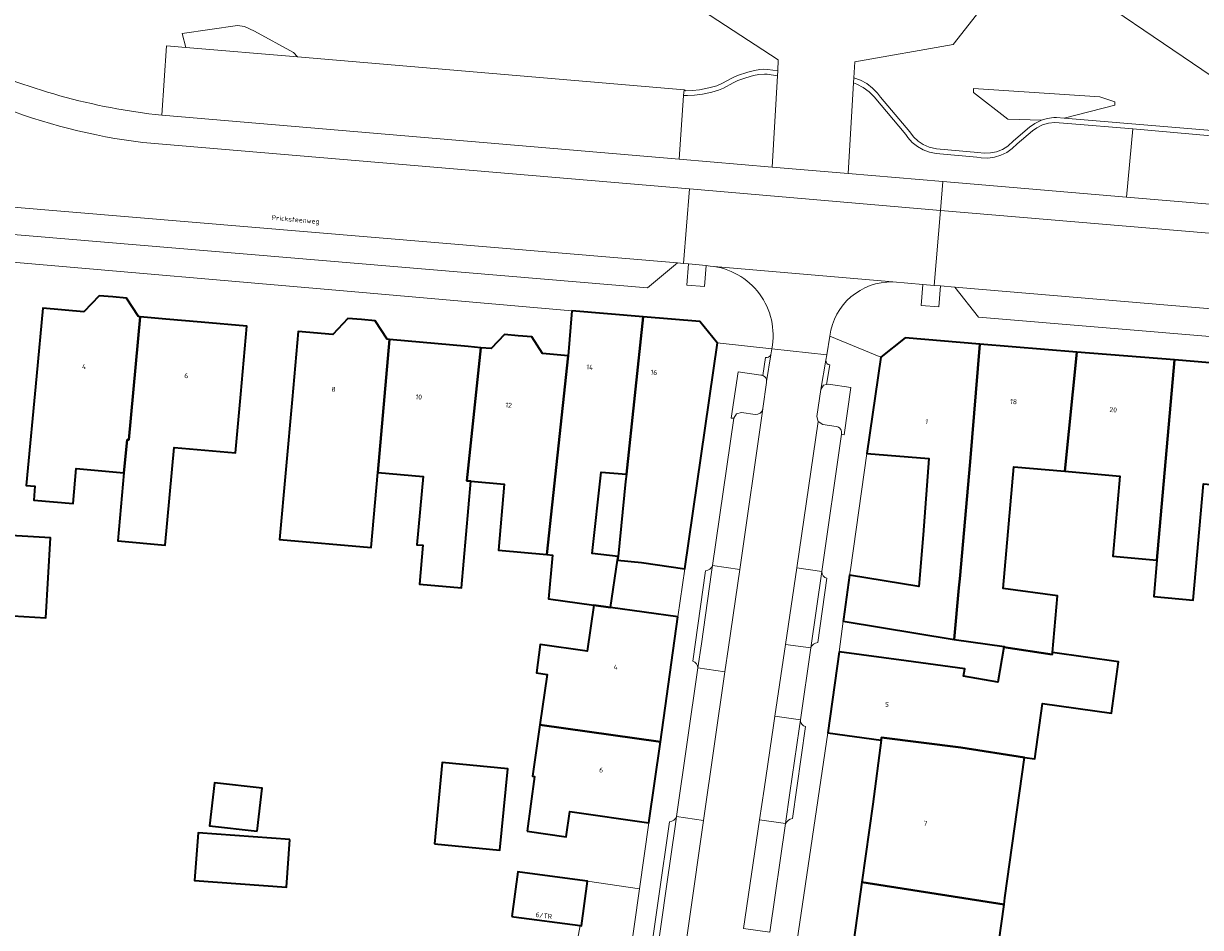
# Model space of a CAD drawing. Header units: metres. Extents: x 197700 to 204338, y 317132 to 325229.
# Tile 637 of 656: x 202976 to 203062, y 318646 to 318712. Entities that reach past the tile are written whole.
import ezdxf
from ezdxf.enums import TextEntityAlignment as Align

# ---------------------------------------------------------------- set-up
doc = ezdxf.new("R2010")
doc.units = ezdxf.units.M
for name, color, linetype, lineweight in [('B-WE-GR-BEPLANTING_CULTUUR_BODEMBEDEKKER-GV', 90, 'Continuous', 18), ('B-WE-GR-BEPLANTING_CULTUUR_HEESTERS-GV', 90, 'Continuous', 18), ('B-WE-GR-BEPLANTING_CULTUUR_ROOS-GV', 90, 'Continuous', 18), ('B-WE-GR-BEPLANTING_CULTUUR_VASTE PLANTENVAK-GV', 90, 'Continuous', 18), ('B-WE-IE-TERREINAFSCHEIDING_KUNSTMATIG_MUUR-G', 90, 'IE-TERREINAFSCHEIDING-KUNSTMATIG-DICHT', 18), ('B-WE-OG-BEBOUWING-GV', 7, 'Continuous', 35), ('B-WE-OG-BEBOUWING-T18', 10, 'Continuous', 18), ('B-WE-OG-TERREIN_CULTUURSCHEIDING-GV', 7, 'Continuous', 18), ('B-WE-OG-TERREIN_ERF-GV', 7, 'Continuous', 18), ('B-WE-OG-TOPOGRAFIE-T18', 10, 'Continuous', 18), ('B-WE-VH-VERHARDING_ASFALT-GV', 252, 'Continuous', 18), ('B-WE-VH-VERHARDING_BETONSTRAATSTEEN-GV', 252, 'Continuous', 18), ('B-WE-VH-VERHARDING_OPEN-GV', 252, 'Continuous', 18), ('B-WE-VH-VERHARDING_STRAATBAKSTEEN-GV', 252, 'Continuous', 18), ('B-WE-VH-VERHARDING_TEGEL-GV', 252, 'Continuous', 18)]:
    doc.layers.add(name, color=color, linetype=linetype, lineweight=lineweight)
doc.styles.add('NLCS-ISO-M200-T18', font='NLCS-ISO.ttf', dxfattribs={"height": 0.36})
doc.linetypes.add('IE-TERREINAFSCHEIDING-KUNSTMATIG-DICHT', pattern='A,8,-1,[82,NLCS.SHX,S=0.75,R=90,X=0,Y=0],-1', length=10)

msp = doc.modelspace()

# ---------------------------------------------------------------- linework, layer by layer
at = {"layer": 'B-WE-GR-BEPLANTING_CULTUUR_BODEMBEDEKKER-GV'}
for points in [[(203026.005, 318694.772), (203024.706, 318694.894), (203024.58, 318693.341), (203025.881, 318693.236)], [(203042.682, 318693.322), (203041.846, 318693.392), (203041.722, 318691.853), (203043.022, 318691.748), (203043.147, 318693.282)]]:
    msp.add_lwpolyline(points, close=True, dxfattribs=at)
for points in [[(203029.998, 318686.755), (203028.343, 318687.003), (203027.828, 318683.608), (203028.011, 318683.61), (203028.224, 318683.921), (203028.588, 318684.021), (203029.592, 318683.879)], [(203030.138, 318684.275), (203030.145, 318684.321), (203030.412, 318686.223), (203030.421, 318686.28)], [(203035.897, 318682.432), (203036.1, 318682.393), (203036.583, 318685.842), (203034.958, 318686.103), (203034.804, 318686.064), (203034.595, 318686.012), (203034.387, 318685.704), (203034.096, 318683.715), (203034.201, 318683.347)], [(203034.201, 318683.347), (203034.525, 318683.146), (203035.506, 318682.999)]]:
    msp.add_lwpolyline(points, dxfattribs=at)
for points in [[(203030.137, 318686.729, 0.079617), (203029.998, 318686.755)], [(203030.421, 318686.28, 0.340566), (203030.137, 318686.729)], [(203029.592, 318683.879, 0.396123), (203030.138, 318684.275)], [(203035.506, 318682.999, -0.465938), (203035.897, 318682.432)]]:
    msp.add_lwpolyline(points, format="xyb", dxfattribs=at)
at = {"layer": 'B-WE-GR-BEPLANTING_CULTUUR_HEESTERS-GV'}
msp.add_lwpolyline([(203024.345, 318707.226), (203024.638, 318707.221), (203025.137, 318707.248), (203025.731, 318707.329), (203026.416, 318707.473), (203026.897, 318707.609), (203027.262, 318707.772), (203027.962, 318708.157), (203028.322, 318708.332), (203028.89, 318708.525), (203029.467, 318708.69), (203029.859, 318708.767), (203030.258, 318708.794), (203030.458, 318708.781), (203031.212, 318708.676), (203031.232, 318709.026), (203030.521, 318709.127), (203030.223, 318709.149), (203029.923, 318709.134), (203029.529, 318709.069), (203029.046, 318708.942), (203028.285, 318708.697), (203027.922, 318708.529), (203027.133, 318708.097), (203026.766, 318707.938), (203026.188, 318707.783), (203025.502, 318707.65), (203025.006, 318707.591), (203024.507, 318707.572), (203024.374, 318707.637)], close=True, dxfattribs=at)
msp.add_lwpolyline([(203076.429, 318703.533), (203052.209, 318705.563), (203051.637, 318705.611), (203051.445, 318705.608), (203050.96, 318705.545), (203050.537, 318705.419), (203050.491, 318705.405), (203050.051, 318705.19), (203049.652, 318704.906), (203048.489, 318703.919), (203048.074, 318703.532), (203047.684, 318703.288), (203047.257, 318703.116), (203046.807, 318703.02), (203046.348, 318703.004), (203045.892, 318703.066), (203042.865, 318703.325), (203042.313, 318703.447), (203041.891, 318703.63), (203041.508, 318703.884), (203041.173, 318704.2), (203040.899, 318704.569), (203038.756, 318707.114), (203038.542, 318707.398), (203038.174, 318707.778), (203037.753, 318708.098), (203037.289, 318708.351), (203036.801, 318708.529), (203036.779, 318708.155), (203037.024, 318708.059), (203037.494, 318707.815), (203037.922, 318707.503), (203038.298, 318707.13), (203040.601, 318704.385), (203040.756, 318704.158), (203041.081, 318703.792), (203041.461, 318703.484), (203041.886, 318703.241), (203042.345, 318703.071), (203042.826, 318702.978), (203045.815, 318702.726), (203046.119, 318702.673), (203046.608, 318702.653), (203047.093, 318702.713), (203047.563, 318702.852), (203048.004, 318703.065), (203048.404, 318703.347), (203048.753, 318703.69), (203049.879, 318704.639), (203050.198, 318704.869), (203050.609, 318705.075), (203051.05, 318705.207), (203051.507, 318705.26), (203052.464, 318705.178), (203057.218, 318704.798), (203067.335, 318703.897)], dxfattribs=at)
at = {"layer": 'B-WE-GR-BEPLANTING_CULTUUR_ROOS-GV'}
for points in [[(202987.902, 318710.754), (202996.075, 318710.056), (202995.78, 318710.375), (202992.937, 318711.932), (202992.191, 318712.281), (202991.683, 318712.361), (202987.633, 318711.773)], [(203050.537, 318705.419), (203050.96, 318705.545), (203051.445, 318705.608), (203051.637, 318705.611), (203052.209, 318705.563), (203055.899, 318706.511), (203055.915, 318706.765), (203054.803, 318707.13), (203045.575, 318707.75), (203045.575, 318707.448), (203048.084, 318705.494)]]:
    msp.add_lwpolyline(points, close=True, dxfattribs=at)
at = {"layer": 'B-WE-GR-BEPLANTING_CULTUUR_VASTE PLANTENVAK-GV'}
for points in [[(202986.141, 318705.781), (202986.502, 318710.874), (202987.902, 318710.754), (202987.633, 318711.773), (202991.683, 318712.361), (202992.191, 318712.281), (202992.937, 318711.932), (202995.78, 318710.375), (202996.075, 318710.056), (203024.374, 318707.637), (203024.507, 318707.572), (203025.006, 318707.591), (203025.502, 318707.65), (203026.188, 318707.783), (203026.766, 318707.938), (203027.133, 318708.097), (203027.922, 318708.529), (203028.285, 318708.697), (203029.046, 318708.942), (203029.529, 318709.069), (203029.923, 318709.134), (203030.223, 318709.149), (203030.521, 318709.127), (203031.232, 318709.026), (203031.278, 318709.833), (203019.141, 318717.773)], [(203065.151, 318707.17), (203049.474, 318717.842), (203044.087, 318710.958), (203036.871, 318709.688), (203036.801, 318708.529), (203037.289, 318708.351), (203037.753, 318708.098), (203038.174, 318707.778), (203038.542, 318707.398), (203038.756, 318707.114), (203040.899, 318704.569), (203041.173, 318704.2), (203041.508, 318703.884), (203041.891, 318703.63), (203042.313, 318703.447), (203042.865, 318703.325), (203045.892, 318703.066), (203046.348, 318703.004), (203046.807, 318703.02), (203047.257, 318703.116), (203047.684, 318703.288), (203048.074, 318703.532), (203048.489, 318703.919), (203049.652, 318704.906), (203050.051, 318705.19), (203050.491, 318705.405), (203050.537, 318705.419), (203048.084, 318705.494), (203045.575, 318707.448), (203045.575, 318707.75), (203054.803, 318707.13), (203055.915, 318706.765), (203055.899, 318706.511), (203052.209, 318705.563), (203076.429, 318703.533)]]:
    msp.add_lwpolyline(points, dxfattribs=at)
msp.add_lwpolyline([(202971.584, 318709.844, 0.082443), (202986.141, 318705.781)], format="xyb", dxfattribs=at)
at = {"layer": 'B-WE-IE-TERREINAFSCHEIDING_KUNSTMATIG_MUUR-G'}
for points in [[(203017.314, 318649.704), (203021.121, 318649.145)], [(203015.82, 318641.341), (203016.777, 318646.452)]]:
    msp.add_lwpolyline(points, dxfattribs=at)
at = {"layer": 'B-WE-OG-BEBOUWING-GV'}
for points in [[(202980.453, 318691.394), (202977.431, 318691.664), (202976.987, 318686.684), (202976.221, 318678.673), (202976.861, 318678.616), (202976.77, 318677.602), (202979.649, 318677.344), (202979.879, 318679.914), (202983.376, 318679.6), (202983.605, 318682.014), (202983.725, 318682.005), (202984.567, 318691.027), (202984.437, 318691.039), (202983.554, 318692.392), (202982.558, 318692.481), (202981.562, 318692.57)], [(203016.167, 318691.465), (203015.895, 318688.176), (203014.325, 318673.616), (203014.743, 318673.579), (203014.459, 318670.382), (203017.769, 318669.914), (203018.983, 318669.743), (203019.511, 318673.204), (203019.551, 318673.469), (203017.653, 318673.702), (203018.304, 318679.637), (203020.154, 318679.5), (203021.379, 318691.035)], [(202984.567, 318691.027), (202983.725, 318682.005), (202983.605, 318682.014), (202983.376, 318679.6), (202982.929, 318674.611), (202986.402, 318674.299), (202987.044, 318681.455), (202991.549, 318681.063), (202991.933, 318685.358), (202992.377, 318690.33), (202989.041, 318690.628), (202986.451, 318690.859)], [(203002.827, 318689.362), (203002.643, 318689.378), (203001.76, 318690.733), (203000.764, 318690.822), (202999.767, 318690.911), (202998.659, 318689.735), (202996.136, 318689.961), (202995.69, 318684.981), (202994.771, 318674.721), (203001.469, 318674.128), (203001.955, 318679.617)], [(203026.808, 318689.119), (203025.538, 318690.692), (203021.379, 318691.035), (203020.154, 318679.5), (203020.088, 318678.957), (203019.551, 318673.469), (203019.511, 318673.204), (203021.259, 318673.025), (203024.436, 318672.567), (203026.816, 318689.109)], [(203009.511, 318688.761), (203008.566, 318688.848), (203002.827, 318689.362), (203001.955, 318679.617), (203005.269, 318679.324), (203004.827, 318674.334), (203005.259, 318674.296), (203005.006, 318671.44), (203008.081, 318671.168), (203008.774, 318678.993), (203008.476, 318679.025)], [(203015.895, 318688.176), (203014.014, 318688.348), (203013.231, 318689.548), (203012.235, 318689.637), (203011.239, 318689.726), (203010.265, 318688.692), (203009.511, 318688.761), (203008.476, 318679.025), (203008.774, 318678.993), (203011.215, 318678.777), (203010.786, 318673.929), (203014.325, 318673.616)], [(203038.782, 318688.075), (203037.762, 318681.015), (203042.307, 318680.644), (203041.872, 318675.05), (203041.563, 318671.27), (203036.497, 318672.102), (203036.054, 318668.875), (203036.035, 318668.732), (203044.141, 318667.402), (203044.49, 318671.19), (203044.558, 318671.844), (203045.314, 318680.402), (203046.022, 318689.027), (203040.564, 318689.473)], [(203044.141, 318667.402), (203047.802, 318666.879), (203047.796, 318666.845), (203051.33, 318666.307), (203051.342, 318666.442), (203051.711, 318670.582), (203047.727, 318671.135), (203048.521, 318680.042), (203052.247, 318679.71), (203053.124, 318688.447), (203046.022, 318689.027), (203045.314, 318680.402), (203044.558, 318671.844), (203044.49, 318671.19)], [(203052.247, 318679.71), (203056.276, 318679.351), (203055.754, 318673.492), (203058.991, 318673.203), (203060.275, 318687.863), (203053.124, 318688.447)], [(203066.886, 318687.323), (203060.275, 318687.863), (203058.991, 318673.203), (203058.757, 318670.534), (203061.645, 318670.276), (203062.405, 318678.799), (203066.158, 318678.464)], [(202972.595, 318675.159), (202972.814, 318669.278), (202977.662, 318668.987), (202978.013, 318674.834)], [(203023.934, 318669.044), (203018.983, 318669.743), (203017.769, 318669.914), (203017.294, 318666.552), (203013.852, 318667.038), (203013.568, 318664.946), (203014.353, 318664.839), (203013.827, 318661.135), (203022.643, 318659.904)], [(203035.729, 318666.503), (203034.914, 318660.56), (203038.803, 318660.027), (203038.828, 318660.224), (203044.635, 318659.491), (203049.295, 318658.766), (203050.059, 318658.647), (203050.623, 318662.71), (203055.659, 318662.011), (203056.181, 318665.771), (203051.342, 318666.442), (203051.33, 318666.307), (203047.796, 318666.845), (203047.354, 318664.267), (203044.832, 318664.7), (203044.925, 318665.243), (203040.634, 318665.831)], [(203012.898, 318653.368), (203015.748, 318652.954), (203016.018, 318654.812), (203021.806, 318653.973), (203022.643, 318659.904), (203013.827, 318661.135), (203013.294, 318657.377), (203013.439, 318657.356)], [(203037.403, 318649.616), (203047.798, 318647.979), (203047.866, 318648.472), (203049.295, 318658.766), (203044.635, 318659.491), (203038.828, 318660.224), (203038.803, 318660.027), (203038.204, 318655.34)], [(203006.1, 318652.435), (203010.902, 318651.979), (203011.468, 318657.935), (203006.666, 318658.391)], [(202993.129, 318653.353), (202993.493, 318656.504), (202990.008, 318656.907), (202989.644, 318653.756)], [(202995.529, 318652.752), (202988.801, 318653.245), (202988.544, 318649.745), (202995.273, 318649.252)], [(203011.766, 318647.115), (203011.926, 318647.094), (203016.777, 318646.452), (203016.882, 318646.438), (203017.314, 318649.704), (203012.357, 318650.36), (203012.198, 318650.381)], [(203043.734, 318642.653), (203043.298, 318639.73), (203044.86, 318639.497), (203047.984, 318639.133), (203051.734, 318638.739), (203053.973, 318641.186), (203059.594, 318640.406), (203059.872, 318643.529), (203052.699, 318644.524), (203052.46, 318641.849), (203047.052, 318642.599), (203047.798, 318647.979), (203037.403, 318649.616), (203036.568, 318643.656), (203041.519, 318642.963)]]:
    msp.add_lwpolyline(points, close=True, dxfattribs=at)
at = {"layer": 'B-WE-OG-TERREIN_CULTUURSCHEIDING-GV'}
msp.add_lwpolyline([(203092.899, 318723.577), (203094.499, 318714.815), (203094.007, 318714.727), (203076.045, 318711.517), (203075.553, 318711.429), (203073.912, 318720.186), (203063.426, 318718.308), (203054.349, 318724.732), (203054.423, 318724.24), (203051.564, 318720.498), (203049.474, 318717.842), (203065.151, 318707.17), (203104.628, 318714.066), (203106.994, 318717.483), (203108.67, 318716.307)], dxfattribs=at)
for points in [[(203031.212, 318708.676), (203030.458, 318708.781), (203030.258, 318708.794), (203029.859, 318708.767), (203029.467, 318708.69), (203028.89, 318708.525), (203028.322, 318708.332), (203027.962, 318708.157), (203027.262, 318707.772), (203026.897, 318707.609), (203026.416, 318707.473), (203025.731, 318707.329), (203025.137, 318707.248), (203024.638, 318707.221), (203024.345, 318707.226), (203024.013, 318702.566), (203030.832, 318701.989)], [(203057.218, 318704.798), (203052.464, 318705.178), (203051.507, 318705.26), (203051.05, 318705.207), (203050.609, 318705.075), (203050.198, 318704.869), (203049.879, 318704.639), (203048.753, 318703.69), (203048.404, 318703.347), (203048.004, 318703.065), (203047.563, 318702.852), (203047.093, 318702.713), (203046.608, 318702.653), (203046.119, 318702.673), (203045.815, 318702.726), (203042.826, 318702.978), (203042.345, 318703.071), (203041.886, 318703.241), (203041.461, 318703.484), (203041.081, 318703.792), (203040.756, 318704.158), (203040.601, 318704.385), (203038.298, 318707.13), (203037.922, 318707.503), (203037.494, 318707.815), (203037.024, 318708.059), (203036.779, 318708.155), (203036.381, 318701.52), (203043.321, 318700.933), (203056.776, 318699.795)]]:
    msp.add_lwpolyline(points, close=True, dxfattribs=at)
at = {"layer": 'B-WE-OG-TERREIN_ERF-GV'}
for points in [[(203016.597, 318617.257), (203021.121, 318649.145), (203021.806, 318653.973), (203016.018, 318654.812), (203015.748, 318652.954), (203012.898, 318653.368), (203013.439, 318657.356), (203013.294, 318657.377), (203013.827, 318661.135), (203014.353, 318664.839), (203013.568, 318664.946), (203013.852, 318667.038), (203017.294, 318666.552), (203017.769, 318669.914), (203014.459, 318670.382), (203014.743, 318673.579), (203014.325, 318673.616), (203010.786, 318673.929), (203011.215, 318678.777), (203008.774, 318678.993), (203008.081, 318671.168), (203005.006, 318671.44), (203005.259, 318674.296), (203004.827, 318674.334), (203005.269, 318679.324), (203001.955, 318679.617), (203001.469, 318674.128), (202994.771, 318674.721), (202995.69, 318684.981), (202996.136, 318689.961), (202998.659, 318689.735), (202999.767, 318690.911), (203000.764, 318690.822), (203001.76, 318690.733), (203002.643, 318689.378), (203002.827, 318689.362), (203008.566, 318688.848), (203009.511, 318688.761), (203010.265, 318688.692), (203011.239, 318689.726), (203012.235, 318689.637), (203013.231, 318689.548), (203014.014, 318688.348), (203015.895, 318688.176), (203016.167, 318691.465), (203000, 318692.873), (202974.659, 318695.082)], [(203062.405, 318678.799), (203061.645, 318670.276), (203058.757, 318670.534), (203058.991, 318673.203), (203055.754, 318673.492), (203056.276, 318679.351), (203052.247, 318679.71), (203048.521, 318680.042), (203047.727, 318671.135), (203051.711, 318670.582), (203051.342, 318666.442), (203056.181, 318665.771), (203055.659, 318662.011), (203050.623, 318662.71), (203050.059, 318658.647), (203049.295, 318658.766), (203047.866, 318648.472), (203047.798, 318647.979), (203047.052, 318642.599)], [(202972.595, 318675.159), (202978.013, 318674.834), (202977.662, 318668.987), (202972.814, 318669.278)]]:
    msp.add_lwpolyline(points, dxfattribs=at)
for points in [[(202976.987, 318686.684), (202977.431, 318691.664), (202980.453, 318691.394), (202981.562, 318692.57), (202982.558, 318692.481), (202983.554, 318692.392), (202984.437, 318691.039), (202984.567, 318691.027), (202986.451, 318690.859), (202989.041, 318690.628), (202992.377, 318690.33), (202991.933, 318685.358), (202991.549, 318681.063), (202987.044, 318681.455), (202986.402, 318674.299), (202982.929, 318674.611), (202983.376, 318679.6), (202979.879, 318679.914), (202979.649, 318677.344), (202976.77, 318677.602), (202976.861, 318678.616), (202976.221, 318678.673)], [(203037.762, 318681.015), (203036.969, 318675.451), (203036.571, 318672.494), (203036.497, 318672.102), (203041.563, 318671.27), (203041.872, 318675.05), (203042.307, 318680.644)], [(203017.653, 318673.702), (203019.551, 318673.469), (203020.088, 318678.957), (203020.154, 318679.5), (203018.304, 318679.637)], [(203019.511, 318673.204), (203018.983, 318669.743), (203023.934, 318669.044), (203024.436, 318672.567), (203021.259, 318673.025)], [(203029.013, 318614.879), (203032.452, 318614.41), (203033.35, 318620.808), (203034.155, 318626.545), (203034.934, 318632.098), (203035.731, 318637.779), (203036.139, 318640.722), (203043.298, 318639.73), (203043.734, 318642.653), (203041.519, 318642.963), (203036.568, 318643.656), (203037.403, 318649.616), (203038.204, 318655.34), (203038.803, 318660.027), (203034.914, 318660.56), (203028.322, 318615.997)], [(203006.1, 318652.435), (203006.666, 318658.391), (203011.468, 318657.935), (203010.902, 318651.979)], [(202993.493, 318656.504), (202993.129, 318653.353), (202989.644, 318653.756), (202990.008, 318656.907)], [(202995.273, 318649.252), (202988.544, 318649.745), (202988.801, 318653.245), (202995.529, 318652.752)], [(203017.314, 318649.704), (203016.882, 318646.438), (203016.777, 318646.452), (203011.926, 318647.094), (203011.766, 318647.115), (203012.198, 318650.381), (203012.357, 318650.36)]]:
    msp.add_lwpolyline(points, close=True, dxfattribs=at)
at = {"layer": 'B-WE-VH-VERHARDING_ASFALT-GV'}
msp.add_lwpolyline([(202984.771, 318703.8, -0.065966), (202974.084, 318706.516)], format="xyb", dxfattribs=at)
msp.add_lwpolyline([(202951.914, 318700.993), (202952.923, 318700.911), (202959.827, 318700.352), (202961.128, 318700.247), (202961.559, 318700.212), (203023.906, 318694.966), (203024.346, 318694.928), (203024.781, 318700.385), (202984.771, 318703.8)], dxfattribs=at)
msp.add_lwpolyline([(203177.772, 318681.94), (203178.199, 318687.412), (203043.146, 318698.804), (203042.682, 318693.322), (203043.147, 318693.282), (203044.187, 318693.194), (203138.92, 318685.187), (203140.888, 318685.045), (203143.018, 318684.87), (203145.257, 318684.662), (203176.547, 318682.036)], close=True, dxfattribs=at)
at = {"layer": 'B-WE-VH-VERHARDING_BETONSTRAATSTEEN-GV'}
for points in [[(203023.906, 318694.966), (202961.559, 318700.212), (202963.364, 318698.06), (203021.709, 318693.141)], [(203024.781, 318700.385), (203024.346, 318694.928), (203024.706, 318694.894), (203026.005, 318694.772), (203026.299, 318694.744), (203039.665, 318693.575), (203041.846, 318693.392), (203042.682, 318693.322), (203043.146, 318698.804)], [(203044.187, 318693.194), (203045.932, 318691.005), (203136.737, 318683.413), (203138.92, 318685.187)], [(203026.395, 318672.328), (203025.645, 318667.086), (203025.391, 318665.312), (203027.373, 318665.028), (203027.634, 318666.843), (203028.451, 318672.528), (203026.464, 318672.812)], [(203031.8, 318667.041), (203033.652, 318666.788), (203034.455, 318672.382), (203032.623, 318672.633)], [(203032.129, 318656.173), (203032.8, 318660.85), (203032.897, 318661.523), (203031.027, 318661.791), (203030.926, 318661.107), (203030.238, 318656.432), (203029.907, 318654.187), (203031.805, 318653.915)], [(203023.727, 318653.694), (203023.124, 318649.48), (203021.791, 318640.188), (203021.288, 318636.682), (203023.261, 318636.4), (203023.765, 318639.906), (203025.809, 318654.14), (203023.832, 318654.426)]]:
    msp.add_lwpolyline(points, close=True, dxfattribs=at)
for points in [[(203030.342, 318688.037), (203030.137, 318686.729)], [(203030.421, 318686.28), (203030.73, 318688.251)], [(203034.754, 318687.839), (203034.387, 318685.704), (203034.595, 318686.012), (203034.804, 318686.064), (203035.052, 318687.505)], [(203025.955, 318672.431), (203025.009, 318665.821)], [(203025.645, 318667.086), (203026.395, 318672.328), (203026.464, 318672.812)], [(203034.455, 318672.382), (203033.652, 318666.788)], [(203034.162, 318667.173), (203034.837, 318671.875)], [(203025.391, 318665.312), (203025.645, 318667.086)], [(203032.314, 318654.297), (203033.278, 318661.014)], [(203032.897, 318661.523), (203032.8, 318660.85)], [(203032.8, 318660.85), (203032.129, 318656.173), (203031.805, 318653.915)], [(203023.323, 318654.045), (203020.906, 318637.191)], [(203021.791, 318640.188), (203023.124, 318649.48), (203023.727, 318653.694), (203023.832, 318654.426)]]:
    msp.add_lwpolyline(points, dxfattribs=at)
for points in [[(203030.73, 318688.251, -0.32491), (203030.342, 318688.037)], [(203035.052, 318687.505, -0.376622), (203034.754, 318687.839)], [(203030.137, 318686.729, -0.340566), (203030.421, 318686.28)], [(203026.464, 318672.812, -0.290349), (203025.955, 318672.431)], [(203034.837, 318671.875, -0.349411), (203034.455, 318672.382)], [(203033.652, 318666.788, -0.291704), (203034.162, 318667.173)], [(203025.009, 318665.821, -0.303898), (203025.391, 318665.312)], [(203033.278, 318661.014, -0.389768), (203032.897, 318661.523)], [(203023.832, 318654.426, -0.285309), (203023.323, 318654.045)], [(203031.805, 318653.915, -0.246723), (203032.314, 318654.297)]]:
    msp.add_lwpolyline(points, format="xyb", dxfattribs=at)
at = {"layer": 'B-WE-VH-VERHARDING_OPEN-GV'}
for points in [[(203019.141, 318717.773), (203031.278, 318709.833), (203031.232, 318709.026), (203031.212, 318708.676), (203030.832, 318701.989), (203036.381, 318701.52), (203036.779, 318708.155), (203036.801, 318708.529), (203036.871, 318709.688), (203044.087, 318710.958), (203049.474, 318717.842)], [(203039.665, 318693.575), (203026.299, 318694.744)], [(203030.799, 318688.69), (203034.822, 318688.235), (203035.059, 318689.614)]]:
    msp.add_lwpolyline(points, dxfattribs=at)
for points in [[(203026.299, 318694.744, -0.442732), (203030.799, 318688.69)], [(203035.059, 318689.614, -0.387462), (203039.665, 318693.575)]]:
    msp.add_lwpolyline(points, format="xyb", dxfattribs=at)
msp.add_lwpolyline([(203047.802, 318666.879), (203044.141, 318667.402), (203036.035, 318668.732), (203035.729, 318666.503), (203040.634, 318665.831), (203044.925, 318665.243), (203044.832, 318664.7), (203047.354, 318664.267), (203047.796, 318666.845)], close=True, dxfattribs=at)
at = {"layer": 'B-WE-VH-VERHARDING_STRAATBAKSTEEN-GV'}
for points in [[(203026.388, 318615.653), (203028.275, 318612.129), (203029.013, 318614.879), (203028.322, 318615.997), (203034.914, 318660.56), (203035.729, 318666.503), (203036.035, 318668.732), (203036.054, 318668.875), (203036.497, 318672.102), (203036.571, 318672.494), (203036.969, 318675.451), (203037.762, 318681.015), (203038.782, 318688.075), (203035.059, 318689.614), (203034.822, 318688.235), (203034.754, 318687.839)], [(203030.73, 318688.251), (203030.799, 318688.69), (203026.808, 318689.119), (203026.816, 318689.109), (203024.436, 318672.567), (203023.934, 318669.044), (203022.643, 318659.904), (203021.806, 318653.973), (203021.121, 318649.145), (203016.597, 318617.257), (203014.375, 318615.055), (203014.152, 318612.029), (203018.071, 318615.895), (203020.266, 318615.568), (203020.566, 318617.648)], [(203028.737, 318646.238), (203029.907, 318654.187), (203030.238, 318656.432), (203030.926, 318661.107), (203031.027, 318661.791), (203031.8, 318667.041), (203032.623, 318672.633), (203034.201, 318683.347), (203034.096, 318683.715), (203034.387, 318685.704), (203034.754, 318687.839), (203034.822, 318688.235), (203030.799, 318688.69), (203030.73, 318688.251), (203030.421, 318686.28), (203030.412, 318686.223), (203030.145, 318684.321), (203030.138, 318684.275), (203028.451, 318672.528), (203027.634, 318666.843), (203027.373, 318665.028), (203025.809, 318654.14), (203023.765, 318639.906)], [(203030.137, 318686.729), (203030.342, 318688.037)], [(203028.011, 318683.61), (203027.828, 318683.608), (203028.343, 318687.003), (203029.998, 318686.755)], [(203035.052, 318687.505), (203034.804, 318686.064), (203034.958, 318686.103), (203036.583, 318685.842), (203036.1, 318682.393), (203035.897, 318682.432)], [(203029.592, 318683.879), (203028.588, 318684.021), (203028.224, 318683.921), (203028.011, 318683.61), (203026.464, 318672.812), (203028.451, 318672.528), (203030.138, 318684.275)], [(203026.464, 318672.812), (203028.011, 318683.61)], [(203035.506, 318682.999), (203034.525, 318683.146), (203034.201, 318683.347), (203032.623, 318672.633), (203034.455, 318672.382)], [(203034.455, 318672.382), (203035.897, 318682.432)], [(203035.897, 318682.432), (203034.455, 318672.382)], [(203025.009, 318665.821), (203025.955, 318672.431)], [(203034.837, 318671.875), (203034.162, 318667.173)], [(203033.652, 318666.788), (203032.897, 318661.523)], [(203023.832, 318654.426), (203025.391, 318665.312)], [(203033.278, 318661.014), (203032.314, 318654.297)], [(203020.906, 318637.191), (203023.323, 318654.045)], [(203031.805, 318653.915), (203030.664, 318645.969)]]:
    msp.add_lwpolyline(points, dxfattribs=at)
for points in [[(203030.342, 318688.037, 0.32491), (203030.73, 318688.251)], [(203034.754, 318687.839, 0.376622), (203035.052, 318687.505)], [(203029.998, 318686.755, -0.079617), (203030.137, 318686.729)], [(203030.138, 318684.275, -0.396123), (203029.592, 318683.879)], [(203035.897, 318682.432, 0.465938), (203035.506, 318682.999)], [(203025.955, 318672.431, 0.290349), (203026.464, 318672.812)], [(203034.455, 318672.382, 0.349411), (203034.837, 318671.875)], [(203034.162, 318667.173, 0.291704), (203033.652, 318666.788)], [(203025.391, 318665.312, 0.303898), (203025.009, 318665.821)], [(203032.897, 318661.523, 0.389768), (203033.278, 318661.014)], [(203023.323, 318654.045, 0.285309), (203023.832, 318654.426)], [(203032.314, 318654.297, 0.246723), (203031.805, 318653.915)]]:
    msp.add_lwpolyline(points, format="xyb", dxfattribs=at)
for points in [[(203033.652, 318666.788), (203031.8, 318667.041), (203031.027, 318661.791), (203032.897, 318661.523)], [(203023.832, 318654.426), (203025.809, 318654.14), (203027.373, 318665.028), (203025.391, 318665.312)], [(203031.805, 318653.915), (203029.907, 318654.187), (203028.737, 318646.238), (203030.664, 318645.969)]]:
    msp.add_lwpolyline(points, close=True, dxfattribs=at)
at = {"layer": 'B-WE-VH-VERHARDING_TEGEL-GV'}
for points in [[(203024.374, 318707.637), (202996.075, 318710.056), (202987.902, 318710.754), (202986.502, 318710.874), (202986.141, 318705.781), (203024.013, 318702.566), (203024.345, 318707.226)], [(203066.95, 318698.922), (203067.335, 318703.897), (203057.218, 318704.798), (203056.776, 318699.795)], [(203043.321, 318700.933), (203043.146, 318698.804), (203178.199, 318687.412), (203180.39, 318687.248), (203180.443, 318689.306), (203177.905, 318689.523), (203177.556, 318689.553), (203156.29, 318691.369), (203151.982, 318691.737), (203149.753, 318691.927), (203134.886, 318693.197), (203124.674, 318694.061), (203066.95, 318698.922), (203056.776, 318699.795)]]:
    msp.add_lwpolyline(points, close=True, dxfattribs=at)
for points in [[(202986.141, 318705.781, -0.082443), (202971.584, 318709.844)], [(202974.084, 318706.516, 0.065966), (202984.771, 318703.8)], [(203030.799, 318688.69, 0.442732), (203026.299, 318694.744)], [(203039.665, 318693.575, 0.387462), (203035.059, 318689.614)]]:
    msp.add_lwpolyline(points, format="xyb", dxfattribs=at)
for points in [[(202984.771, 318703.8), (203024.781, 318700.385), (203043.146, 318698.804), (203043.321, 318700.933), (203036.381, 318701.52), (203030.832, 318701.989), (203024.013, 318702.566), (202986.141, 318705.781)], [(203026.299, 318694.744), (203026.005, 318694.772), (203025.881, 318693.236), (203024.58, 318693.341), (203024.706, 318694.894), (203024.346, 318694.928), (203023.906, 318694.966), (203021.709, 318693.141), (202963.364, 318698.06), (202961.559, 318700.212), (202961.128, 318700.247), (202961.005, 318698.733), (202959.705, 318698.838), (202959.827, 318700.352), (202952.923, 318700.911)], [(202943.766, 318696.424), (202945.518, 318696.24), (202947.067, 318697.568), (202955.547, 318696.561), (202956.179, 318696.486), (202956.299, 318697.515), (202958.185, 318697.289), (202958.072, 318696.262), (202970.946, 318694.74), (202972.072, 318694.616), (202972.15, 318694.607), (202972.189, 318695.297), (202974.659, 318695.082), (203000, 318692.873), (203016.167, 318691.465), (203021.379, 318691.035), (203025.538, 318690.692), (203026.808, 318689.119), (203030.799, 318688.69)], [(203140.888, 318685.045), (203140.679, 318682.864), (203136.743, 318683.197), (203136.737, 318683.413), (203045.932, 318691.005), (203044.187, 318693.194), (203043.147, 318693.282), (203043.022, 318691.748), (203041.722, 318691.853), (203041.846, 318693.392), (203039.665, 318693.575)], [(203035.059, 318689.614), (203038.782, 318688.075), (203040.564, 318689.473), (203046.022, 318689.027), (203053.124, 318688.447), (203060.275, 318687.863), (203066.886, 318687.323)]]:
    msp.add_lwpolyline(points, dxfattribs=at)

# ---------------------------------------------------------------- texts
at = {"layer": 'B-WE-OG-BEBOUWING-T18', "style": 'NLCS-ISO-M200-T18'}
for s, rotation, p in [('4', 354.9, (202980.461, 318687.378)), ('6', 354.9, (202987.941, 318686.71)), ('14', 355.3, (203017.48, 318687.343)), ('16', 355.3, (203022.172, 318686.956)), ('8', 354.9, (202998.719, 318685.714)), ('10', 354.9, (203004.957, 318685.155)), ('18', 355.4, (203048.5, 318684.811)), ('12', 354.8, (203011.541, 318684.558)), ('20', 355.4, (203055.793, 318684.216)), ('1', 351.8, (203042.14, 318683.347)), ('4', 352, (203019.377, 318665.381)), ('5', 352.2, (203039.236, 318662.638)), ('6', 352, (203018.312, 318657.838)), ('7', 352.1, (203042.046, 318653.932)), ('6/TR', 352.5, (203014.114, 318647.179))]:
    msp.add_text(s, height=0.36, rotation=rotation, dxfattribs=at).set_placement(p, align=Align.MIDDLE)
at = {"layer": 'B-WE-OG-TOPOGRAFIE-T18', "style": 'NLCS-ISO-M200-T18'}
msp.add_text('Pricksteenweg', height=0.36, rotation=355.2, dxfattribs=at).set_placement((202995.939, 318698.092), align=Align.MIDDLE)

doc.saveas('drawing.dxf')
